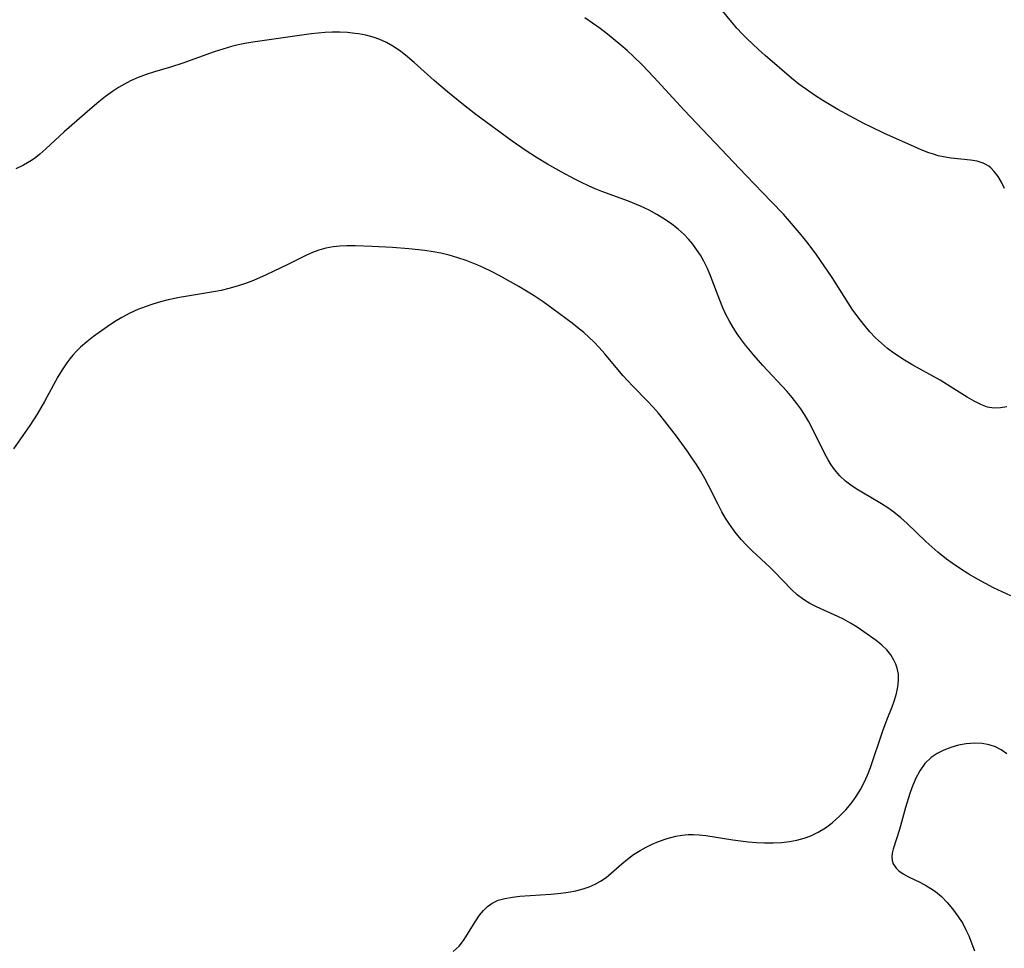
# Model space of a CAD drawing. Header units: metres. Extents: x 1073367 to 1082519, y 1569854 to 1574957.
# Tile 748 of 1056: x 1081907 to 1082101, y 1570788 to 1570971. Entities that reach past the tile are written whole.
import ezdxf

# ---------------------------------------------------------------- set-up
doc = ezdxf.new("R2010")
doc.units = ezdxf.units.M
doc.layers.add('CGG_CurvaNivelLidar_v1', color=253, linetype='Continuous', lineweight=30)

msp = doc.modelspace()

# ---------------------------------------------------------------- linework, layer by layer
at = {"layer": 'CGG_CurvaNivelLidar_v1'}
for p, q in [((1082047.0972, 1570970.0172, 81.5), (1082041.6564, 1570976.7007, 81.5)), ((1082019.752, 1570969.8491, 82), (1082018.2318, 1570970.8622, 82)), ((1082021.2364, 1570968.7811, 82), (1082019.752, 1570969.8491, 82)), ((1082048.092, 1570968.8618, 81.5), (1082047.0972, 1570970.0172, 81.5)), ((1081964.4312, 1570967.7241, 82.5), (1081962.114, 1570967.4179, 82.5)), ((1081965.8082, 1570967.8731, 82.5), (1081964.4312, 1570967.7241, 82.5)), ((1081967.1827, 1570967.985, 82.5), (1081965.8082, 1570967.8731, 82.5)), ((1081968.5534, 1570968.0484, 82.5), (1081967.1827, 1570967.985, 82.5)), ((1081970.0511, 1570968.0501, 82.5), (1081968.5534, 1570968.0484, 82.5)), ((1081971.5378, 1570967.9804, 82.5), (1081970.0511, 1570968.0501, 82.5)), ((1081973.0087, 1570967.8386, 82.5), (1081971.5378, 1570967.9804, 82.5)), ((1081973.7594, 1570967.7357, 82.5), (1081973.0087, 1570967.8386, 82.5)), ((1081975.194, 1570967.4711, 82.5), (1081973.7594, 1570967.7357, 82.5)), ((1082022.6917, 1570967.6699, 82), (1082021.2364, 1570968.7811, 82)), ((1082025.2847, 1570965.5499, 82), (1082022.6917, 1570967.6699, 82)), ((1082049.1223, 1570967.7464, 81.5), (1082048.092, 1570968.8618, 81.5)), ((1082050.0659, 1570966.8072, 81.5), (1082049.1223, 1570967.7464, 81.5)), ((1081951.4052, 1570965.8644, 82.5), (1081950.0708, 1570965.5929, 82.5)), ((1081952.9279, 1570966.1195, 82.5), (1081951.4052, 1570965.8644, 82.5)), ((1081962.114, 1570967.4179, 82.5), (1081952.9279, 1570966.1195, 82.5)), ((1081976.5946, 1570967.1087, 82.5), (1081975.194, 1570967.4711, 82.5)), ((1081977.9515, 1570966.6305, 82.5), (1081976.5946, 1570967.1087, 82.5)), ((1081979.2538, 1570966.0233, 82.5), (1081977.9515, 1570966.6305, 82.5)), ((1081980.5094, 1570965.3044, 82.5), (1081979.2538, 1570966.0233, 82.5)), ((1082052.3362, 1570964.6953, 81.5), (1082050.0659, 1570966.8072, 81.5)), ((1081945.3718, 1570964.1929, 82.5), (1081939.2302, 1570961.9634, 82.5)), ((1081947.056, 1570964.7619, 82.5), (1081945.3718, 1570964.1929, 82.5)), ((1081948.751, 1570965.2683, 82.5), (1081947.056, 1570964.7619, 82.5)), ((1081950.0708, 1570965.5929, 82.5), (1081948.751, 1570965.2683, 82.5)), ((1081981.9687, 1570964.3204, 82.5), (1081980.5094, 1570965.3044, 82.5)), ((1081983.3757, 1570963.2323, 82.5), (1081981.9687, 1570964.3204, 82.5)), ((1082026.5478, 1570964.4481, 82), (1082025.2847, 1570965.5499, 82)), ((1082027.7844, 1570963.3161, 82), (1082026.5478, 1570964.4481, 82)), ((1082053.6563, 1570963.5128, 81.5), (1082052.3362, 1570964.6953, 81.5)), ((1081939.2302, 1570961.9634, 82.5), (1081936.7946, 1570961.1948, 82.5)), ((1081984.6525, 1570962.1403, 82.5), (1081983.3757, 1570963.2323, 82.5)), ((1081988.6257, 1570958.5958, 82.5), (1081984.6525, 1570962.1403, 82.5)), ((1082029.477, 1570961.6622, 82), (1082027.7844, 1570963.3161, 82)), ((1082058.8524, 1570959.0144, 81.5), (1082053.6563, 1570963.5128, 81.5)), ((1081933.6483, 1570960.2651, 82.5), (1081931.9984, 1570959.7385, 82.5)), ((1081936.7946, 1570961.1948, 82.5), (1081933.6483, 1570960.2651, 82.5)), ((1082031.806, 1570959.2178, 82), (1082029.477, 1570961.6622, 82)), ((1081928.9304, 1570958.5063, 82.5), (1081927.7151, 1570957.8769, 82.5)), ((1081930.4438, 1570959.1672, 82.5), (1081928.9304, 1570958.5063, 82.5)), ((1081931.9984, 1570959.7385, 82.5), (1081930.4438, 1570959.1672, 82.5)), ((1081991.2068, 1570956.3529, 82.5), (1081988.6257, 1570958.5958, 82.5)), ((1082037.7239, 1570952.7253, 82), (1082031.806, 1570959.2178, 82)), ((1082060.3008, 1570957.8708, 81.5), (1082058.8524, 1570959.0144, 81.5)), ((1081925.3814, 1570956.4267, 82.5), (1081924.0018, 1570955.4329, 82.5)), ((1081926.5332, 1570957.1804, 82.5), (1081925.3814, 1570956.4267, 82.5)), ((1081927.7151, 1570957.8769, 82.5), (1081926.5332, 1570957.1804, 82.5)), ((1081994.3683, 1570953.7808, 82.5), (1081991.2068, 1570956.3529, 82.5)), ((1082061.7947, 1570956.7767, 81.5), (1082060.3008, 1570957.8708, 81.5)), ((1082063.3898, 1570955.6865, 81.5), (1082061.7947, 1570956.7767, 81.5)), ((1081922.6589, 1570954.3801, 82.5), (1081921.3492, 1570953.2804, 82.5)), ((1081924.0018, 1570955.4329, 82.5), (1081922.6589, 1570954.3801, 82.5)), ((1082065.02, 1570954.6404, 81.5), (1082063.3898, 1570955.6865, 81.5)), ((1082067.9867, 1570952.8878, 81.5), (1082065.02, 1570954.6404, 81.5)), ((1081921.3492, 1570953.2804, 82.5), (1081915.8933, 1570948.4593, 82.5)), ((1081996.8304, 1570951.9022, 82.5), (1081994.3683, 1570953.7808, 82.5)), ((1082049.8812, 1570939.9495, 82), (1082037.7239, 1570952.7253, 82)), ((1082070.3913, 1570951.5627, 81.5), (1082067.9867, 1570952.8878, 81.5)), ((1082003.9417, 1570946.6373, 82.5), (1081996.8304, 1570951.9022, 82.5)), ((1082073.0984, 1570950.1437, 81.5), (1082070.3913, 1570951.5627, 81.5)), ((1081915.8933, 1570948.4593, 82.5), (1081912.2904, 1570945.1448, 82.5)), ((1082074.4643, 1570949.4606, 81.5), (1082073.0984, 1570950.1437, 81.5)), ((1082077.1557, 1570948.1834, 81.5), (1082074.4643, 1570949.4606, 81.5)), ((1082006.67, 1570944.7333, 82.5), (1082003.9417, 1570946.6373, 82.5)), ((1082082.8697, 1570945.6076, 81.5), (1082077.1557, 1570948.1834, 81.5)), ((1081912.2904, 1570945.1448, 82.5), (1081911.0763, 1570944.0886, 82.5)), ((1082008.6922, 1570943.4244, 82.5), (1082006.67, 1570944.7333, 82.5)), ((1082084.3608, 1570944.9672, 81.5), (1082082.8697, 1570945.6076, 81.5)), ((1082085.8493, 1570944.3852, 81.5), (1082084.3608, 1570944.9672, 81.5)), ((1081909.4458, 1570942.8598, 82.5), (1081907.8759, 1570941.9227, 82.5)), ((1081910.2749, 1570943.4529, 82.5), (1081909.4458, 1570942.8598, 82.5)), ((1081911.0763, 1570944.0886, 82.5), (1081910.2749, 1570943.4529, 82.5)), ((1082010.871, 1570942.1293, 82.5), (1082008.6922, 1570943.4244, 82.5)), ((1082086.7752, 1570944.0666, 81.5), (1082085.8493, 1570944.3852, 81.5)), ((1082087.703, 1570943.7895, 81.5), (1082086.7752, 1570944.0666, 81.5)), ((1082088.7484, 1570943.5351, 81.5), (1082087.703, 1570943.7895, 81.5)), ((1082090.2209, 1570943.2797, 81.5), (1082088.7484, 1570943.5351, 81.5)), ((1082094.0571, 1570942.9085, 81.5), (1082090.2209, 1570943.2797, 81.5)), ((1082095.3288, 1570942.6971, 81.5), (1082094.0571, 1570942.9085, 81.5)), ((1082096.5118, 1570942.3379, 81.5), (1082095.3288, 1570942.6971, 81.5)), ((1081907.8759, 1570941.9227, 82.5), (1081906.38, 1570941.2094, 82.5)), ((1082013.5641, 1570940.6354, 82.5), (1082010.871, 1570942.1293, 82.5)), ((1082016.2448, 1570939.2009, 82.5), (1082013.5641, 1570940.6354, 82.5)), ((1082097.1939, 1570942.0072, 81.5), (1082096.5118, 1570942.3379, 81.5)), ((1082097.6554, 1570941.7077, 81.5), (1082097.1939, 1570942.0072, 81.5)), ((1082098.0415, 1570941.3997, 81.5), (1082097.6554, 1570941.7077, 81.5)), ((1082098.7169, 1570940.7128, 81.5), (1082098.0415, 1570941.3997, 81.5)), ((1082099.4595, 1570939.713, 81.5), (1082098.7169, 1570940.7128, 81.5)), ((1082017.581, 1570938.5167, 82.5), (1082016.2448, 1570939.2009, 82.5)), ((1082054.9408, 1570934.7316, 82), (1082049.8812, 1570939.9495, 82)), ((1082100.1253, 1570938.5854, 81.5), (1082099.4595, 1570939.713, 81.5)), ((1082100.7409, 1570937.3627, 81.5), (1082100.1253, 1570938.5854, 81.5)), ((1082018.9346, 1570937.8725, 82.5), (1082017.581, 1570938.5167, 82.5)), ((1082020.2512, 1570937.3073, 82.5), (1082018.9346, 1570937.8725, 82.5)), ((1082021.5865, 1570936.7829, 82.5), (1082020.2512, 1570937.3073, 82.5)), ((1082026.8032, 1570934.8789, 82.5), (1082021.5865, 1570936.7829, 82.5)), ((1082029.1806, 1570933.8833, 82.5), (1082026.8032, 1570934.8789, 82.5)), ((1082057.2599, 1570932.2621, 82), (1082054.9408, 1570934.7316, 82)), ((1082030.8768, 1570933.0552, 82.5), (1082029.1806, 1570933.8833, 82.5)), ((1082032.4025, 1570932.2084, 82.5), (1082030.8768, 1570933.0552, 82.5)), ((1082033.8773, 1570931.2915, 82.5), (1082032.4025, 1570932.2084, 82.5)), ((1082035.2956, 1570930.3086, 82.5), (1082033.8773, 1570931.2915, 82.5)), ((1082058.4444, 1570930.937, 82), (1082057.2599, 1570932.2621, 82)), ((1082060.7424, 1570928.2497, 82), (1082058.4444, 1570930.937, 82)), ((1082036.5557, 1570929.3302, 82.5), (1082035.2956, 1570930.3086, 82.5)), ((1082037.7367, 1570928.2736, 82.5), (1082036.5557, 1570929.3302, 82.5)), ((1082038.611, 1570927.3597, 82.5), (1082037.7367, 1570928.2736, 82.5)), ((1082039.4255, 1570926.3908, 82.5), (1082038.611, 1570927.3597, 82.5)), ((1082061.856, 1570926.8769, 82), (1082060.7424, 1570928.2497, 82)), ((1081965.9098, 1570925.2284, 83), (1081964.6946, 1570924.7643, 83)), ((1081967.3224, 1570925.622, 83), (1081965.9098, 1570925.2284, 83)), ((1081968.7731, 1570925.881, 83), (1081967.3224, 1570925.622, 83)), ((1081970.0884, 1570926.0093, 83), (1081968.7731, 1570925.881, 83)), ((1081971.4234, 1570926.0655, 83), (1081970.0884, 1570926.0093, 83)), ((1081973.0634, 1570926.0691, 83), (1081971.4234, 1570926.0655, 83)), ((1081976.3948, 1570925.9446, 83), (1081973.0634, 1570926.0691, 83)), ((1081980.4371, 1570925.7112, 83), (1081976.3948, 1570925.9446, 83)), ((1081983.6002, 1570925.487, 83), (1081980.4371, 1570925.7112, 83)), ((1081986.7485, 1570925.1618, 83), (1081983.6002, 1570925.487, 83)), ((1081988.4106, 1570924.9181, 83), (1081986.7485, 1570925.1618, 83)), ((1082040.1854, 1570925.3757, 82.5), (1082039.4255, 1570926.3908, 82.5)), ((1082040.9456, 1570924.2359, 82.5), (1082040.1854, 1570925.3757, 82.5)), ((1082063.7013, 1570924.4548, 82), (1082061.856, 1570926.8769, 82)), ((1081963.501, 1570924.2196, 83), (1081959.8463, 1570922.3732, 83)), ((1081964.6946, 1570924.7643, 83), (1081963.501, 1570924.2196, 83)), ((1081989.8851, 1570924.6316, 83), (1081988.4106, 1570924.9181, 83)), ((1081991.5793, 1570924.2223, 83), (1081989.8851, 1570924.6316, 83)), ((1081993.2537, 1570923.737, 83), (1081991.5793, 1570924.2223, 83)), ((1081994.9041, 1570923.1761, 83), (1081993.2537, 1570923.737, 83)), ((1081997.1837, 1570922.2649, 83), (1081994.9041, 1570923.1761, 83)), ((1082041.6366, 1570923.0492, 82.5), (1082040.9456, 1570924.2359, 82.5)), ((1082064.5856, 1570923.2155, 82), (1082063.7013, 1570924.4548, 82)), ((1082066.8345, 1570919.833, 82), (1082064.5856, 1570923.2155, 82)), ((1081959.8463, 1570922.3732, 83), (1081955.568, 1570920.3444, 83)), ((1081998.3784, 1570921.7376, 83), (1081997.1837, 1570922.2649, 83)), ((1081999.8816, 1570921.0151, 83), (1081998.3784, 1570921.7376, 83)), ((1082042.3357, 1570921.6334, 82.5), (1082041.6366, 1570923.0492, 82.5)), ((1082042.9587, 1570920.1708, 82.5), (1082042.3357, 1570921.6334, 82.5)), ((1081953.0897, 1570919.2811, 83), (1081951.493, 1570918.6694, 83)), ((1081955.568, 1570920.3444, 83), (1081953.0897, 1570919.2811, 83)), ((1082001.366, 1570920.2465, 83), (1081999.8816, 1570921.0151, 83)), ((1082005.2802, 1570918.0655, 83), (1082001.366, 1570920.2465, 83)), ((1082044.7547, 1570915.3668, 82.5), (1082042.9587, 1570920.1708, 82.5)), ((1082070.8028, 1570913.645, 82), (1082066.8345, 1570919.833, 82)), ((1081946.7382, 1570917.3163, 83), (1081945.2275, 1570917.0296, 83)), ((1081948.2335, 1570917.6571, 83), (1081946.7382, 1570917.3163, 83)), ((1081949.875, 1570918.1229, 83), (1081948.2335, 1570917.6571, 83)), ((1081951.493, 1570918.6694, 83), (1081949.875, 1570918.1229, 83)), ((1082006.7875, 1570917.1747, 83), (1082005.2802, 1570918.0655, 83)), ((1081936.3175, 1570915.438, 83), (1081934.7893, 1570915.0428, 83)), ((1081938.5192, 1570915.9192, 83), (1081936.3175, 1570915.438, 83)), ((1081945.2275, 1570917.0296, 83), (1081938.5192, 1570915.9192, 83)), ((1082008.2678, 1570916.2446, 83), (1082006.7875, 1570917.1747, 83)), ((1082010.0192, 1570915.0537, 83), (1082008.2678, 1570916.2446, 83)), ((1082045.3519, 1570913.8978, 82.5), (1082044.7547, 1570915.3668, 82.5)), ((1081930.3311, 1570913.5404, 83), (1081928.7825, 1570912.8424, 83)), ((1081931.7902, 1570914.1011, 83), (1081930.3311, 1570913.5404, 83)), ((1081933.2785, 1570914.599, 83), (1081931.7902, 1570914.1011, 83)), ((1081934.7893, 1570915.0428, 83), (1081933.2785, 1570914.599, 83)), ((1082012.0039, 1570913.6426, 83), (1082010.0192, 1570915.0537, 83)), ((1082015.7047, 1570910.8807, 83), (1082012.0039, 1570913.6426, 83)), ((1082045.9608, 1570912.5709, 82.5), (1082045.3519, 1570913.8978, 82.5)), ((1082071.8944, 1570912.0878, 82), (1082070.8028, 1570913.645, 82)), ((1081927.2149, 1570912.0009, 83), (1081925.7643, 1570911.1157, 83)), ((1081928.7825, 1570912.8424, 83), (1081927.2149, 1570912.0009, 83)), ((1082046.6326, 1570911.2739, 82.5), (1082045.9608, 1570912.5709, 82.5)), ((1082073.0523, 1570910.5843, 82), (1082071.8944, 1570912.0878, 82)), ((1081924.347, 1570910.1755, 83), (1081921.6192, 1570908.2262, 83)), ((1081925.7643, 1570911.1157, 83), (1081924.347, 1570910.1755, 83)), ((1082016.8792, 1570909.9642, 83), (1082015.7047, 1570910.8807, 83)), ((1082018.023, 1570909.0169, 83), (1082016.8792, 1570909.9642, 83)), ((1082047.3735, 1570910.0035, 82.5), (1082046.6326, 1570911.2739, 82.5)), ((1082048.1738, 1570908.7665, 82.5), (1082047.3735, 1570910.0035, 82.5)), ((1082074.2845, 1570909.1474, 82), (1082073.0523, 1570910.5843, 82)), ((1081921.6192, 1570908.2262, 83), (1081920.3219, 1570907.2133, 83)), ((1082019.0601, 1570908.078, 83), (1082018.023, 1570909.0169, 83)), ((1082020.0596, 1570907.0975, 83), (1082019.0601, 1570908.078, 83)), ((1082049.0276, 1570907.5617, 82.5), (1082048.1738, 1570908.7665, 82.5)), ((1082075.3766, 1570908.01, 82), (1082074.2845, 1570909.1474, 82)), ((1082076.5244, 1570906.9309, 82), (1082075.3766, 1570908.01, 82)), ((1081919.0858, 1570906.1372, 83), (1081918.3109, 1570905.3758, 83)), ((1081920.3219, 1570907.2133, 83), (1081919.0858, 1570906.1372, 83)), ((1082021.0258, 1570906.0825, 83), (1082020.0596, 1570907.0975, 83)), ((1082022.1689, 1570904.8025, 83), (1082021.0258, 1570906.0825, 83)), ((1082049.8061, 1570906.5436, 82.5), (1082049.0276, 1570907.5617, 82.5)), ((1082051.4191, 1570904.59, 82.5), (1082049.8061, 1570906.5436, 82.5)), ((1082077.7254, 1570905.9131, 82), (1082076.5244, 1570906.9309, 82)), ((1082078.9798, 1570904.9627, 82), (1082077.7254, 1570905.9131, 82)), ((1081916.9558, 1570903.8256, 83), (1081916.3685, 1570903.0473, 83)), ((1081917.5765, 1570904.5748, 83), (1081916.9558, 1570903.8256, 83)), ((1081918.3109, 1570905.3758, 83), (1081917.5765, 1570904.5748, 83)), ((1082025.7008, 1570900.5828, 83), (1082022.1689, 1570904.8025, 83)), ((1082053.2455, 1570902.5322, 82.5), (1082051.4191, 1570904.59, 82.5)), ((1082081.0915, 1570903.5839, 82), (1082078.9798, 1570904.9627, 82)), ((1081916.3685, 1570903.0473, 83), (1081915.4608, 1570901.6981, 83)), ((1082058.0165, 1570897.4154, 82.5), (1082053.2455, 1570902.5322, 82.5)), ((1082082.7288, 1570902.6247, 82), (1082081.0915, 1570903.5839, 82)), ((1082088.0805, 1570899.6268, 82), (1082082.7288, 1570902.6247, 82)), ((1081914.6174, 1570900.2956, 83), (1081911.9964, 1570895.4661, 83)), ((1081915.4608, 1570901.6981, 83), (1081914.6174, 1570900.2956, 83)), ((1082027.6514, 1570898.4869, 83), (1082025.7008, 1570900.5828, 83)), ((1082030.5414, 1570895.5173, 83), (1082027.6514, 1570898.4869, 83)), ((1082090.7682, 1570897.9795, 82), (1082088.0805, 1570899.6268, 82)), ((1082093.4078, 1570896.2933, 82), (1082090.7682, 1570897.9795, 82)), ((1082058.9915, 1570896.2743, 82.5), (1082058.0165, 1570897.4154, 82.5)), ((1082059.9184, 1570895.0997, 82.5), (1082058.9915, 1570896.2743, 82.5)), ((1082094.7296, 1570895.5048, 82), (1082093.4078, 1570896.2933, 82)), ((1081911.9964, 1570895.4661, 83), (1081910.5482, 1570892.9679, 83)), ((1082031.6287, 1570894.3461, 83), (1082030.5414, 1570895.5173, 83)), ((1082032.684, 1570893.1447, 83), (1082031.6287, 1570894.3461, 83)), ((1082060.6993, 1570894.0178, 82.5), (1082059.9184, 1570895.0997, 82.5)), ((1082096.0442, 1570894.841, 82), (1082094.7296, 1570895.5048, 82)), ((1082097.4116, 1570894.3525, 82), (1082096.0442, 1570894.841, 82)), ((1082098.6447, 1570894.1468, 82), (1082097.4116, 1570894.3525, 82)), ((1082099.9158, 1570894.19, 82), (1082098.6447, 1570894.1468, 82)), ((1082101.1773, 1570894.4309, 82), (1082099.9158, 1570894.19, 82)), ((1081910.5482, 1570892.9679, 83), (1081909.0995, 1570890.7312, 83)), ((1082033.926, 1570891.6264, 83), (1082032.684, 1570893.1447, 83)), ((1082061.4295, 1570892.9049, 82.5), (1082060.6993, 1570894.0178, 82.5)), ((1082062.2082, 1570891.5798, 82.5), (1082061.4295, 1570892.9049, 82.5)), ((1081909.0995, 1570890.7312, 83), (1081905.9372, 1570886.182, 83)), ((1082036.215, 1570888.6581, 83), (1082033.926, 1570891.6264, 83)), ((1082062.9288, 1570890.225, 82.5), (1082062.2082, 1570891.5798, 82.5)), ((1082065.3801, 1570885.1925, 82.5), (1082062.9288, 1570890.225, 82.5)), ((1082038.3297, 1570885.7899, 83), (1082036.215, 1570888.6581, 83)), ((1082039.2901, 1570884.4144, 83), (1082038.3297, 1570885.7899, 83)), ((1082040.1944, 1570883.0557, 83), (1082039.2901, 1570884.4144, 83)), ((1082066.0427, 1570883.9847, 82.5), (1082065.3801, 1570885.1925, 82.5)), ((1082041.0198, 1570881.7086, 83), (1082040.1944, 1570883.0557, 83)), ((1082066.6439, 1570883.0108, 82.5), (1082066.0427, 1570883.9847, 82.5)), ((1082067.299, 1570882.0835, 82.5), (1082066.6439, 1570883.0108, 82.5)), ((1082041.7998, 1570880.333, 83), (1082041.0198, 1570881.7086, 83)), ((1082068.3311, 1570880.8724, 82.5), (1082067.299, 1570882.0835, 82.5)), ((1082069.4871, 1570879.7836, 82.5), (1082068.3311, 1570880.8724, 82.5)), ((1082042.5445, 1570878.9375, 83), (1082041.7998, 1570880.333, 83)), ((1082044.4042, 1570875.2266, 83), (1082042.5445, 1570878.9375, 83)), ((1082070.4898, 1570879.0078, 82.5), (1082069.4871, 1570879.7836, 82.5)), ((1082071.5498, 1570878.294, 82.5), (1082070.4898, 1570879.0078, 82.5)), ((1082072.65, 1570877.6204, 82.5), (1082071.5498, 1570878.294, 82.5)), ((1082076.5351, 1570875.3685, 82.5), (1082072.65, 1570877.6204, 82.5)), ((1082045.1622, 1570873.7879, 83), (1082044.4042, 1570875.2266, 83)), ((1082077.7904, 1570874.5699, 82.5), (1082076.5351, 1570875.3685, 82.5)), ((1082045.8776, 1570872.5527, 83), (1082045.1622, 1570873.7879, 83)), ((1082078.9614, 1570873.7366, 82.5), (1082077.7904, 1570874.5699, 82.5)), ((1082080.3473, 1570872.6144, 82.5), (1082078.9614, 1570873.7366, 82.5)), ((1082046.6472, 1570871.3531, 83), (1082045.8776, 1570872.5527, 83)), ((1082047.7724, 1570869.8047, 83), (1082046.6472, 1570871.3531, 83)), ((1082081.6219, 1570871.4504, 82.5), (1082080.3473, 1570872.6144, 82.5)), ((1082085.2462, 1570867.9313, 82.5), (1082081.6219, 1570871.4504, 82.5)), ((1082048.9908, 1570868.3306, 83), (1082047.7724, 1570869.8047, 83)), ((1082050.0199, 1570867.2093, 83), (1082048.9908, 1570868.3306, 83)), ((1082051.0909, 1570866.1317, 83), (1082050.0199, 1570867.2093, 83)), ((1082086.413, 1570866.8719, 82.5), (1082085.2462, 1570867.9313, 82.5)), ((1082054.6506, 1570862.8061, 83), (1082051.0909, 1570866.1317, 83)), ((1082087.6111, 1570865.843, 82.5), (1082086.413, 1570866.8719, 82.5)), ((1082089.3519, 1570864.4684, 82.5), (1082087.6111, 1570865.843, 82.5)), ((1082090.4138, 1570863.7013, 82.5), (1082089.3519, 1570864.4684, 82.5)), ((1082092.0444, 1570862.596, 82.5), (1082090.4138, 1570863.7013, 82.5)), ((1082055.4162, 1570862.0499, 83), (1082054.6506, 1570862.8061, 83)), ((1082058.8338, 1570858.5017, 83), (1082055.4162, 1570862.0499, 83)), ((1082093.7124, 1570861.5402, 82.5), (1082092.0444, 1570862.596, 82.5)), ((1082095.4139, 1570860.535, 82.5), (1082093.7124, 1570861.5402, 82.5)), ((1082096.9784, 1570859.6732, 82.5), (1082095.4139, 1570860.535, 82.5)), ((1082098.5643, 1570858.8526, 82.5), (1082096.9784, 1570859.6732, 82.5)), ((1082059.9704, 1570857.4512, 83), (1082058.8338, 1570858.5017, 83)), ((1082061.1814, 1570856.5119, 83), (1082059.9704, 1570857.4512, 83)), ((1082100.2566, 1570858.0301, 82.5), (1082098.5643, 1570858.8526, 82.5)), ((1082101.9668, 1570857.2549, 82.5), (1082100.2566, 1570858.0301, 82.5)), ((1082062.4323, 1570855.7462, 83), (1082061.1814, 1570856.5119, 83)), ((1082063.758, 1570855.0767, 83), (1082062.4323, 1570855.7462, 83)), ((1082067.9298, 1570853.2217, 83), (1082063.758, 1570855.0767, 83)), ((1082069.0498, 1570852.6618, 83), (1082067.9298, 1570853.2217, 83)), ((1082070.4301, 1570851.8911, 83), (1082069.0498, 1570852.6618, 83)), ((1082071.7759, 1570851.0635, 83), (1082070.4301, 1570851.8911, 83)), ((1082073.087, 1570850.1974, 83), (1082071.7759, 1570851.0635, 83)), ((1082075.5191, 1570848.4542, 83), (1082073.087, 1570850.1974, 83)), ((1082076.6063, 1570847.5648, 83), (1082075.5191, 1570848.4542, 83)), ((1082077.5853, 1570846.6113, 83), (1082076.6063, 1570847.5648, 83)), ((1082078.363, 1570845.6499, 83), (1082077.5853, 1570846.6113, 83)), ((1082079.0009, 1570844.6174, 83), (1082078.363, 1570845.6499, 83)), ((1082079.3655, 1570843.8326, 83), (1082079.0009, 1570844.6174, 83)), ((1082079.6401, 1570843.0179, 83), (1082079.3655, 1570843.8326, 83)), ((1082079.8601, 1570841.8472, 83), (1082079.6401, 1570843.0179, 83)), ((1082079.9013, 1570840.6417, 83), (1082079.8601, 1570841.8472, 83)), ((1082079.7663, 1570839.3552, 83), (1082079.9013, 1570840.6417, 83)), ((1082079.0915, 1570836.748, 83), (1082079.4844, 1570838.0555, 83)), ((1082079.4844, 1570838.0555, 83), (1082079.7663, 1570839.3552, 83)), ((1082078.6171, 1570835.4373, 83), (1082079.0915, 1570836.748, 83)), ((1082077.6659, 1570833.0333, 83), (1082078.6171, 1570835.4373, 83)), ((1082076.8185, 1570830.7124, 83), (1082077.6659, 1570833.0333, 83)), ((1082074.3621, 1570823.487, 83), (1082076.8185, 1570830.7124, 83)), ((1082094.8999, 1570828.3081, 83), (1082093.1629, 1570828.1666, 83)), ((1082096.3308, 1570828.2424, 83), (1082094.8999, 1570828.3081, 83)), ((1082088.7883, 1570826.9014, 83), (1082087.49, 1570826.25, 83)), ((1082090.203, 1570827.4497, 83), (1082088.7883, 1570826.9014, 83)), ((1082091.6688, 1570827.8758, 83), (1082090.203, 1570827.4497, 83)), ((1082093.1629, 1570828.1666, 83), (1082091.6688, 1570827.8758, 83)), ((1082097.7233, 1570827.9764, 83), (1082096.3308, 1570828.2424, 83)), ((1082098.9289, 1570827.5426, 83), (1082097.7233, 1570827.9764, 83)), ((1082100.0864, 1570826.9483, 83), (1082098.9289, 1570827.5426, 83)), ((1082101.1954, 1570826.223, 83), (1082100.0864, 1570826.9483, 83)), ((1082086.3003, 1570825.4471, 83), (1082085.0785, 1570824.265, 83)), ((1082087.49, 1570826.25, 83), (1082086.3003, 1570825.4471, 83)), ((1082073.7922, 1570822.0113, 83), (1082074.3621, 1570823.487, 83)), ((1082084.0542, 1570822.8648, 83), (1082083.2023, 1570821.2597, 83)), ((1082085.0785, 1570824.265, 83), (1082084.0542, 1570822.8648, 83)), ((1082072.4422, 1570819.1853, 83), (1082073.1594, 1570820.5723, 83)), ((1082073.1594, 1570820.5723, 83), (1082073.7922, 1570822.0113, 83)), ((1082083.2023, 1570821.2597, 83), (1082082.501, 1570819.5334, 83)), ((1082071.5612, 1570817.7735, 83), (1082072.4422, 1570819.1853, 83)), ((1082082.501, 1570819.5334, 83), (1082082.1202, 1570818.4207, 83)), ((1082070.5758, 1570816.4357, 83), (1082071.5612, 1570817.7735, 83)), ((1082082.1202, 1570818.4207, 83), (1082081.2942, 1570815.6231, 83)), ((1082068.3503, 1570813.9837, 83), (1082069.5022, 1570815.1709, 83)), ((1082069.5022, 1570815.1709, 83), (1082070.5758, 1570816.4357, 83)), ((1082081.2942, 1570815.6231, 83), (1082080.1035, 1570811.317, 83)), ((1082066.8389, 1570812.6508, 83), (1082068.3503, 1570813.9837, 83)), ((1082064.1271, 1570810.803, 83), (1082065.5169, 1570811.6671, 83)), ((1082065.5169, 1570811.6671, 83), (1082066.8389, 1570812.6508, 83)), ((1082080.1035, 1570811.317, 83), (1082078.831, 1570807.4319, 83)), ((1082031.4828, 1570808.4388, 83), (1082032.729, 1570808.9591, 83)), ((1082032.729, 1570808.9591, 83), (1082034.4064, 1570809.5449, 83)), ((1082034.4064, 1570809.5449, 83), (1082036.1149, 1570809.9936, 83)), ((1082036.1149, 1570809.9936, 83), (1082037.3363, 1570810.2087, 83)), ((1082037.3363, 1570810.2087, 83), (1082038.5696, 1570810.3238, 83)), ((1082038.5696, 1570810.3238, 83), (1082039.6176, 1570810.335, 83)), ((1082039.6176, 1570810.335, 83), (1082040.6718, 1570810.2775, 83)), ((1082040.6718, 1570810.2775, 83), (1082042.0092, 1570810.1285, 83)), ((1082042.0092, 1570810.1285, 83), (1082047.3514, 1570809.2684, 83)), ((1082047.3514, 1570809.2684, 83), (1082050.3105, 1570808.9048, 83)), ((1082050.3105, 1570808.9048, 83), (1082051.9419, 1570808.7757, 83)), ((1082056.8903, 1570808.776, 83), (1082058.4768, 1570808.9495, 83)), ((1082058.4768, 1570808.9495, 83), (1082059.9141, 1570809.2139, 83)), ((1082059.9141, 1570809.2139, 83), (1082061.3142, 1570809.5879, 83)), ((1082061.3142, 1570809.5879, 83), (1082062.6663, 1570810.0836, 83)), ((1082062.6663, 1570810.0836, 83), (1082064.1271, 1570810.803, 83)), ((1082027.8051, 1570806.3812, 83), (1082029.0843, 1570807.2023, 83)), ((1082029.0843, 1570807.2023, 83), (1082030.2651, 1570807.8543, 83)), ((1082030.2651, 1570807.8543, 83), (1082031.4828, 1570808.4388, 83)), ((1082051.9419, 1570808.7757, 83), (1082053.5722, 1570808.7038, 83)), ((1082053.5722, 1570808.7038, 83), (1082055.2808, 1570808.6994, 83)), ((1082055.2808, 1570808.6994, 83), (1082056.8903, 1570808.776, 83)), ((1082078.831, 1570807.4319, 83), (1082078.6447, 1570806.6639, 83)), ((1082025.4786, 1570804.5597, 83), (1082026.5878, 1570805.4811, 83)), ((1082026.5878, 1570805.4811, 83), (1082027.8051, 1570806.3812, 83)), ((1082078.6447, 1570806.6639, 83), (1082078.5626, 1570805.9343, 83)), ((1082078.5626, 1570805.9343, 83), (1082078.6196, 1570805.2453, 83)), ((1082078.6196, 1570805.2453, 83), (1082078.8266, 1570804.5928, 83)), ((1082023.4083, 1570802.732, 83), (1082025.4786, 1570804.5597, 83)), ((1082078.8266, 1570804.5928, 83), (1082079.4465, 1570803.6883, 83)), ((1082079.4465, 1570803.6883, 83), (1082079.9838, 1570803.1988, 83)), ((1082079.9838, 1570803.1988, 83), (1082080.8338, 1570802.6117, 83)), ((1082021.3236, 1570801.1457, 83), (1082022.3913, 1570801.8967, 83)), ((1082022.3913, 1570801.8967, 83), (1082023.4083, 1570802.732, 83)), ((1082080.8338, 1570802.6117, 83), (1082081.8742, 1570802.0299, 83)), ((1082081.8742, 1570802.0299, 83), (1082084.1825, 1570800.887, 83)), ((1082014.9791, 1570798.9854, 83), (1082016.445, 1570799.2563, 83)), ((1082016.445, 1570799.2563, 83), (1082017.8695, 1570799.6184, 83)), ((1082017.8695, 1570799.6184, 83), (1082019.0772, 1570800.0298, 83)), ((1082019.0772, 1570800.0298, 83), (1082020.2323, 1570800.5362, 83)), ((1082020.2323, 1570800.5362, 83), (1082021.3236, 1570801.1457, 83)), ((1082084.1825, 1570800.887, 83), (1082085.3699, 1570800.2638, 83)), ((1082085.3699, 1570800.2638, 83), (1082086.2683, 1570799.7317, 83)), ((1082086.2683, 1570799.7317, 83), (1082087.1334, 1570799.1371, 83)), ((1082000.0114, 1570796.8416, 83), (1082001.1811, 1570797.3943, 83)), ((1082001.1811, 1570797.3943, 83), (1082002.4718, 1570797.7715, 83)), ((1082002.4718, 1570797.7715, 83), (1082003.9833, 1570798.0398, 83)), ((1082003.9833, 1570798.0398, 83), (1082005.4508, 1570798.2007, 83)), ((1082005.4508, 1570798.2007, 83), (1082011.5674, 1570798.6022, 83)), ((1082011.5674, 1570798.6022, 83), (1082013.4846, 1570798.7847, 83)), ((1082013.4846, 1570798.7847, 83), (1082014.9791, 1570798.9854, 83)), ((1082087.1334, 1570799.1371, 83), (1082088.3412, 1570798.1118, 83)), ((1082088.3412, 1570798.1118, 83), (1082089.4597, 1570796.9573, 83)), ((1081997.5514, 1570794.4663, 83), (1081998.2859, 1570795.3744, 83)), ((1081998.2859, 1570795.3744, 83), (1081999.0996, 1570796.178, 83)), ((1081999.0996, 1570796.178, 83), (1082000.0114, 1570796.8416, 83)), ((1082089.4597, 1570796.9573, 83), (1082090.509, 1570795.7164, 83)), ((1082090.509, 1570795.7164, 83), (1082091.5798, 1570794.2999, 83)), ((1081996.7774, 1570793.3334, 83), (1081997.5514, 1570794.4663, 83)), ((1082091.5798, 1570794.2999, 83), (1082092.53, 1570792.8071, 83)), ((1081994.373, 1570789.4988, 83), (1081996.7774, 1570793.3334, 83)), ((1082092.53, 1570792.8071, 83), (1082093.1415, 1570791.6164, 83)), ((1082093.1415, 1570791.6164, 83), (1082093.6836, 1570790.3905, 83)), ((1082093.6836, 1570790.3905, 83), (1082094.8558, 1570787.4908, 83)), ((1081992.3431, 1570787.3121, 83), (1081993.4903, 1570788.3773, 83)), ((1081993.4903, 1570788.3773, 83), (1081994.373, 1570789.4988, 83))]:
    msp.add_line(p, q, dxfattribs=at)

doc.saveas('drawing.dxf')
